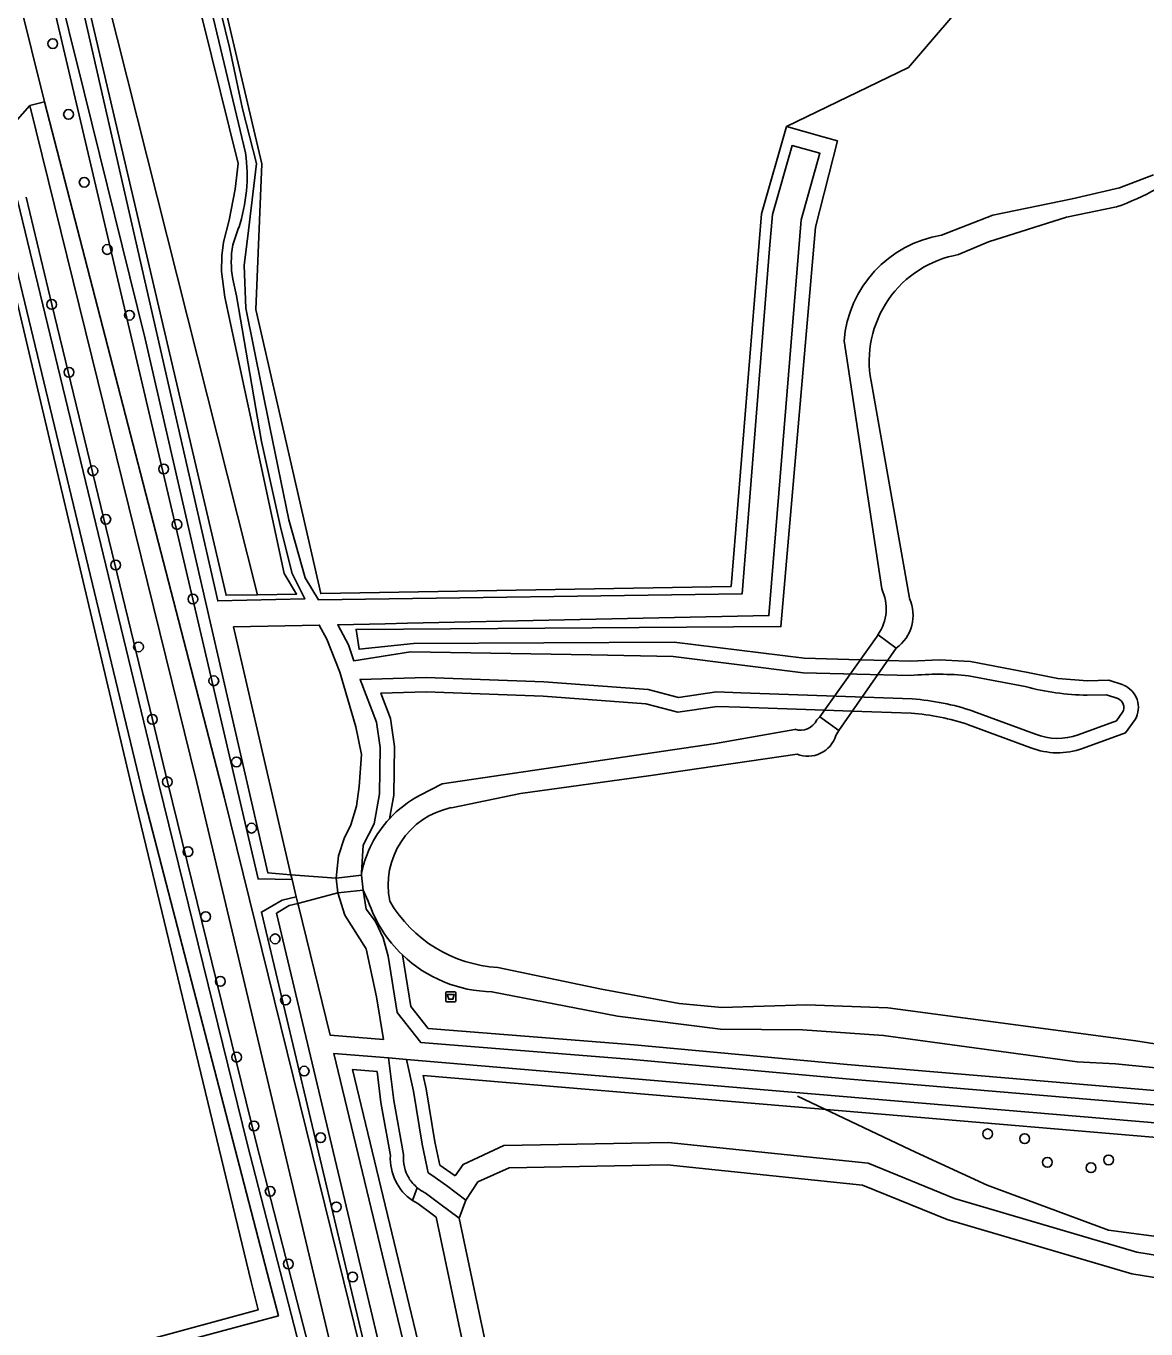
# Model space of a CAD drawing. Extents: x 162880 to 165536, y 384011 to 385179.
# Drawn here: x 163572.4 to 163684.7, y 384245.3 to 384375.9 of the extents above; entities that cross this region are included whole.
import ezdxf

# ---------------------------------------------------------------- set-up
doc = ezdxf.new("R2010")
doc.units = 0
for name, color, linetype in [('IMGEO_Afvalbak', 7, 'Continuous'), ('IMGEO_Boom', 7, 'Continuous'), ('IMGEO_Dek', 7, 'Continuous'), ('IMGEO_Erf', 7, 'Continuous'), ('IMGEO_Gemengd_bos', 7, 'Continuous'), ('IMGEO_Grasland_agrarisch', 7, 'Continuous'), ('IMGEO_Groenvoorziening', 7, 'Continuous'), ('IMGEO_Hek', 7, 'Continuous'), ('IMGEO_Loofbos', 7, 'Continuous'), ('IMGEO_Meer_plas_ven_vijver', 7, 'Continuous'), ('IMGEO_Oever', 7, 'Continuous'), ('IMGEO_Voetpad_halfverhard', 7, 'Continuous'), ('IMGEO_Voetpad_onverhard', 7, 'Continuous'), ('IMGEO_Voetpad_open', 7, 'Continuous'), ('IMGEO_Waterloop', 7, 'Continuous')]:
    doc.layers.add(name, color=color, linetype=linetype)

msp = doc.modelspace()

# ---------------------------------------------------------------- linework, layer by layer
at = {"layer": 'IMGEO_Afvalbak'}
for p, q in [((163614.48, 384278.2), (163614.48, 384278.99)), ((163614.48, 384278.99), (163614.48, 384278.2)), ((163614.58, 384279.09), (163615.37, 384279.09)), ((163615.37, 384279.09), (163614.58, 384279.09)), ((163615.47, 384278.99), (163615.47, 384278.2)), ((163615.47, 384278.2), (163615.47, 384278.99)), ((163615.37, 384278.1), (163614.58, 384278.1)), ((163614.58, 384278.1), (163615.37, 384278.1))]:
    msp.add_line(p, q, dxfattribs=at)
msp.add_lwpolyline([(163614.62, 384278.81), (163615.33, 384278.81), (163615.18, 384278.34), (163614.77, 384278.34), (163614.62, 384278.81)], dxfattribs=at)
for centre, start, end in [((163614.58, 384278.99), 90, 180), ((163614.58, 384278.99), 90, 180), ((163614.58, 384278.2), 180, 270), ((163614.58, 384278.2), 180, 270), ((163615.37, 384278.99), 0, 90), ((163615.37, 384278.99), 360, 90), ((163615.37, 384278.2), 270, 0), ((163615.37, 384278.2), 270, 0)]:
    msp.add_arc(centre, 0.1, start, end, dxfattribs=at)
at = {"layer": 'IMGEO_Boom'}
for centre in [(163575.06, 384374.15), (163576.64, 384367.05), (163578.21, 384360.25), (163580.52, 384353.51), (163574.95, 384348), (163582.75, 384346.92), (163576.68, 384341.2), (163579.08, 384331.32), (163586.17, 384331.51), (163580.38, 384326.46), (163587.51, 384325.94), (163581.36, 384321.87), (163589.11, 384318.46), (163583.66, 384313.67), (163591.21, 384310.27), (163585.05, 384306.4), (163593.48, 384302.14), (163586.55, 384300.14), (163594.99, 384295.5), (163588.63, 384293.14), (163590.4, 384286.63), (163597.36, 384284.4), (163591.86, 384280.14), (163598.4, 384278.26), (163593.49, 384272.54), (163600.27, 384271.14), (163595.24, 384265.63), (163668.81, 384264.85), (163601.93, 384264.46), (163672.52, 384264.37), (163674.81, 384262), (163680.94, 384262.24), (163679.17, 384261.45), (163596.86, 384259.09), (163603.49, 384257.53), (163598.68, 384251.81), (163605.13, 384250.51)]:
    msp.add_circle(centre, 0.489, dxfattribs=at)
at = {"layer": 'IMGEO_Dek'}
for points in [[(163659.65, 384313.55), (163657.82, 384314.89), (163652, 384306.67), (163653.89, 384305.28)], [(163606.02, 384290.78), (163603.48, 384290.5), (163603.65, 384289), (163606.18, 384289.28)]]:
    msp.add_lwpolyline(points, close=True, dxfattribs=at)
at = {"layer": 'IMGEO_Erf'}
msp.add_lwpolyline([(163420.51, 384217.03), (163421.95, 384217.37), (163422.39, 384217.47), (163426.49, 384201.32), (163500, 384221.2), (163595.65, 384247.2), (163594.94, 384250), (163582.79, 384300.44), (163572.69, 384343.12), (163569.03, 384358.6)], dxfattribs=at)
at = {"layer": 'IMGEO_Gemengd_bos'}
msp.add_lwpolyline([(163615.43, 384260.64), (163615.32, 384260.72), (163613.89, 384261.72), (163613.39, 384264.06), (163612.5, 384269.37), (163612.21, 384270.71), (163648.67, 384267.63), (163652.26, 384267.33), (163734.3, 384260.39), (163738.65, 384260.4), (163743.25, 384260.98), (163740.38, 384257.15), (163734.39, 384250.71), (163733.59, 384249.85), (163732.31, 384248.47), (163702.61, 384249.96), (163683.76, 384252.99), (163665.49, 384258.37), (163656.83, 384261.9), (163636.79, 384263.98), (163620.31, 384263.67), (163616.2, 384261.79), (163615.43, 384260.64)], dxfattribs=at)
at = {"layer": 'IMGEO_Grasland_agrarisch'}
msp.add_lwpolyline([(163591.95, 384379.46), (163596.04, 384362.1), (163595.42, 384347.5), (163601.94, 384319.01), (163643.09, 384319.74), (163646.12, 384357.08), (163648.63, 384365.85)], dxfattribs=at)
at = {"layer": 'IMGEO_Groenvoorziening'}
for points in [[(163599.06, 384290.34), (163595.65, 384290.41), (163589.11, 384318.46), (163574.33, 384381.38), (163574.34, 384382.28), (163574.76, 384383.51), (163575.23, 384383.75), (163576.22, 384383.99), (163576.99, 384383.76), (163577.37, 384383.37), (163578.58, 384378.17), (163592.44, 384318.84), (163595.6, 384318.9)], [(163610.74, 384225.11), (163604.89, 384249.66), (163595.99, 384287.08), (163598.08, 384288.27), (163599.47, 384288.6)], [(163608.93, 384262.68), (163607.96, 384267.98), (163607.59, 384271.1), (163605.13, 384271.31), (163610.18, 384250.34), (163616.19, 384225.37), (163616.57, 384222.66), (163618.07, 384215.6), (163613.84, 384214.74), (163612.35, 384220.74), (163611, 384224.03), (163610.74, 384225.11)], [(163779.43, 384271.18), (163766.57, 384256.55), (163761.05, 384251.64), (163752.29, 384243.83), (163743.67, 384237.25), (163741.86, 384236.43), (163737.13, 384232.79), (163670.88, 384217.58), (163646.71, 384212.76), (163636.58, 384211.75), (163624.89, 384215.8), (163621.99, 384222.08), (163617.65, 384236.89), (163613.52, 384256.49), (163613.1, 384256.81), (163611.67, 384257.86), (163611.14, 384258.17)]]:
    msp.add_lwpolyline(points, dxfattribs=at)
msp.add_arc((163614, 384262.38), 5.09, 176.6141, 235.7195, dxfattribs=at)
at = {"layer": 'IMGEO_Hek'}
for points in [[(163595.6, 384318.9), (163580.53, 384378.7)], [(163661.58, 384263.02), (163660.38, 384263.59), (163649.74, 384268.63)], [(163735.45, 384249.72), (163731.51, 384250), (163707.27, 384251.73), (163680.93, 384255.2), (163668.78, 384259.7), (163661.58, 384263.02)]]:
    msp.add_lwpolyline(points, dxfattribs=at)
at = {"layer": 'IMGEO_Loofbos'}
for points in [[(163595.6, 384318.9), (163580.53, 384378.7), (163564.48, 384442.71), (163570.32, 384444.49)], [(163595.6, 384318.9), (163599.51, 384318.97), (163598.25, 384321.03), (163592.32, 384348.74), (163591.99, 384351.3), (163592, 384352.86), (163592.17, 384354.25), (163592.74, 384356.46), (163593.36, 384359.55), (163593.66, 384362.14), (163590.08, 384376.56), (163588.8, 384381.41), (163587.18, 384383.07), (163586.46, 384383.8), (163584.58, 384385.81), (163572.73, 384433.13), (163570.32, 384444.49)], [(163667.73, 384379.79), (163660.89, 384371.74), (163648.63, 384365.85)], [(163648.63, 384365.85), (163652.43, 384364.76), (163653.74, 384364.39), (163651.55, 384355.76), (163648.08, 384315.7), (163605.48, 384315.42), (163605.77, 384313.44), (163611.25, 384314.02), (163637.37, 384314.15), (163650.42, 384312.53), (163656.04, 384312.38), (163658.78, 384312.31), (163661.07, 384312.25), (163664, 384312.38), (163667.09, 384312.21), (163672.86, 384311.11), (163675.86, 384310.51), (163678.83, 384310.27), (163680.96, 384310.32), (163682.42, 384309.85)], [(163572.38, 384358.74), (163574.95, 384348), (163585.05, 384306.4), (163586.55, 384300.14), (163595.47, 384263.98), (163599.01, 384250.23), (163605.8, 384223.9)], [(163661.13, 384307.01), (163655.24, 384307.22), (163652.45, 384307.32), (163644.01, 384307.62), (163641.7, 384307.7), (163637.74, 384307.11), (163634.52, 384307.96), (163624.24, 384308.73), (163612.51, 384309.16), (163607.96, 384309.02), (163608.93, 384306.48), (163609.33, 384303.68), (163609.27, 384298.79), (163608.82, 384296.44)], [(163673.13, 384303.56), (163666.9, 384305.86)], [(163683.61, 384306.39), (163682.65, 384305.06), (163678.34, 384303.47)], [(163610.12, 384282.8), (163610.97, 384277.63), (163612.71, 384275.41), (163633.35, 384273.76), (163654.74, 384271.81), (163734.57, 384265.07), (163744.38, 384266.26)]]:
    msp.add_lwpolyline(points, dxfattribs=at)
for centre, radius, start, end in [((163681.49, 384307.59), 2.44, 330.6555, 67.4837), ((163659.41, 384283.33), 23.75, 71.5959, 85.8376), ((163675.85, 384310.58), 7.53, 248.8264, 289.2819)]:
    msp.add_arc(centre, radius, start, end, dxfattribs=at)
at = {"layer": 'IMGEO_Meer_plas_ven_vijver'}
for points in [[(163732.22, 384246.25), (163702.37, 384247.75), (163683.27, 384250.82), (163664.75, 384256.27), (163656.28, 384259.72), (163636.69, 384261.75), (163620.82, 384261.46), (163617.7, 384260.03), (163616.49, 384258.21)], [(163615.81, 384256.4), (163619.81, 384237.43), (163624.08, 384222.87), (163626.52, 384217.6), (163636.85, 384214.01), (163646.38, 384214.96), (163670.41, 384219.76), (163736.16, 384234.85), (163740.71, 384238.35), (163742.58, 384239.2), (163744.22, 384240.31), (163751.14, 384246.47)]]:
    msp.add_lwpolyline(points, dxfattribs=at)
at = {"layer": 'IMGEO_Oever'}
msp.add_lwpolyline([(163611.61, 384259.45), (163611.14, 384258.17)], dxfattribs=at)
at = {"layer": 'IMGEO_Voetpad_halfverhard'}
for points in [[(163664.19, 384354.95), (163669.34, 384356.95), (163677.28, 384358.6), (163682.04, 384359.69), (163685.45, 384360.98)], [(163681.75, 384357.77), (163676.72, 384356.74), (163668.91, 384354.29), (163665.9, 384353)], [(163658.19, 384319.48), (163654.41, 384344.35)], [(163657.13, 384340.3), (163660.97, 384318.54)], [(163659.65, 384313.55), (163657.82, 384314.89)], [(163653.59, 384304.78), (163653.89, 384305.28), (163652, 384306.67), (163651.7, 384306.35)], [(163649.47, 384305.4), (163641.51, 384304), (163614.1, 384299.94), (163611.89, 384298.8)], [(163615.03, 384297.55), (163621.98, 384298.96), (163635.04, 384300.77), (163649.71, 384302.91)], [(163606.03, 384291.02), (163606.02, 384290.78), (163606.18, 384289.28)], [(163606.18, 384289.28), (163606.7, 384288.19)], [(163747.72, 384288.96), (163740.13, 384285.93), (163726.14, 384281.33), (163725.44, 384281.09), (163714.66, 384277.42), (163693.38, 384273.44), (163688.55, 384273.4), (163683.68, 384274.19), (163658.79, 384277.48), (163650.66, 384277.8), (163642.15, 384277.51), (163637.88, 384277.93), (163630.09, 384279.34), (163619.68, 384281.53)], [(163619.1, 384279.1), (163631.7, 384276.66), (163642.03, 384275.36), (163650.25, 384275.29), (163658.37, 384274.7), (163677.8, 384272.06), (163681.63, 384271.87), (163688.73, 384271.16), (163693.52, 384271.05), (163700.14, 384271.88), (163715.15, 384274.94), (163726.18, 384278.35), (163727.28, 384278.81), (163737.82, 384282.71), (163742.98, 384284.23)]]:
    msp.add_lwpolyline(points, dxfattribs=at)
for centre, radius, start, end in [((163673.1, 384382.23), 25.94, 289.4807, 327.8955), ((163666.08, 384343.39), 11.71, 99.3144, 175.3347), ((163667.78, 384342.32), 10.84, 99.9656, 190.7418), ((163654.06, 384317.51), 4.58, 325.1221, 25.5507), ((163657.32, 384316.83), 4.02, 305.3205, 25.0328), ((163650.04, 384307.16), 1.84, 252.0168, 333.9011), ((163650.79, 384305.63), 2.92, 248.1753, 343.2419), ((163617.19, 384288.72), 11.38, 117.7475, 137.3301), ((163617.21, 384288.69), 11.42, 137.2733, 168.209), ((163616.64, 384289.77), 7.95, 101.7048, 191.6452), ((163619.33, 384292.42), 13.32, 198.5127, 226.266), ((163620.48, 384294.98), 13.47, 210.3757, 266.5897), ((163619.34, 384292.42), 13.33, 226.2419, 269.0055)]:
    msp.add_arc(centre, radius, start, end, dxfattribs=at)
at = {"layer": 'IMGEO_Voetpad_onverhard'}
for points in [[(163574.23, 384368.32), (163592.24, 384298.65), (163604.24, 384250), (163610.4, 384225.03)], [(163607.51, 384224.32), (163601.4, 384250), (163589.49, 384300.08), (163572.76, 384367.96)]]:
    msp.add_lwpolyline(points, dxfattribs=at)
at = {"layer": 'IMGEO_Voetpad_open'}
for points in [[(163556.87, 384446.42), (163555.55, 384443.43), (163556.02, 384441.54), (163574.23, 384368.32)], [(163572.76, 384367.96), (163574.23, 384368.32)], [(163568.07, 384362.66), (163572.76, 384367.96)], [(163659.65, 384313.55), (163657.82, 384314.89), (163652, 384306.67), (163653.89, 384305.28), (163659.65, 384313.55)], [(163598.94, 384290.83), (163599.06, 384290.34)], [(163603.48, 384290.5), (163598.94, 384290.83)], [(163599.47, 384288.6), (163599.06, 384290.34)], [(163606.02, 384290.78), (163603.48, 384290.5), (163603.65, 384289), (163606.18, 384289.28), (163606.02, 384290.78)], [(163603.48, 384290.5), (163603.65, 384289)], [(163599.47, 384288.6), (163599.63, 384287.93)], [(163603.65, 384289), (163599.63, 384287.93)]]:
    msp.add_lwpolyline(points, dxfattribs=at)
at = {"layer": 'IMGEO_Waterloop'}
for points in [[(163570.96, 384444.68), (163584.85, 384386.42), (163586.73, 384384.03), (163587.39, 384383.24), (163589.14, 384381.6), (163590.01, 384380.42), (163590.27, 384380.1), (163590.43, 384379.74), (163594.38, 384363.19)], [(163575.62, 384382.98), (163575.35, 384382.72), (163575.17, 384382.21), (163575.17, 384381.53), (163578.2, 384369.28), (163584.32, 384344.56), (163596.61, 384291.03), (163598.94, 384290.83)], [(163593.11, 384350.53), (163593.47, 384348.86), (163595.98, 384334.25), (163597.94, 384325.54), (163599.06, 384321.04), (163600.35, 384318.5), (163591.61, 384318.27), (163576.97, 384382.48)], [(163661.08, 384310.8), (163650.31, 384311.08), (163637.27, 384312.71), (163629.04, 384312.86), (163610.95, 384313.18), (163605.26, 384312.27), (163604.72, 384313.88), (163603.63, 384315.89), (163608.39, 384315.99), (163610.62, 384316.04), (163646.88, 384316.8), (163650.12, 384356.49), (163651.99, 384363.16), (163649.21, 384363.93), (163647.23, 384357.02), (163646.95, 384353.57), (163644.18, 384318.98), (163601.7, 384318.4), (163600.36, 384320.6), (163598.73, 384326.4), (163596.84, 384335.69), (163594.42, 384347.61), (163594.25, 384351.92), (163594.68, 384355.41), (163595.48, 384362.13), (163594.08, 384367.62), (163592.77, 384373.77), (163591.1, 384380.6)], [(163288.71, 384184.65), (163289.48, 384185.21), (163289.97, 384185.57), (163290.95, 384185.9), (163344.2, 384198.56), (163407.2, 384213.54), (163420.64, 384216.38), (163421.98, 384216.66), (163425.84, 384201.18), (163426.01, 384200.47), (163499.99, 384220.39), (163597.69, 384246.6), (163596.81, 384250), (163584.11, 384298.84), (163569.93, 384357.87)], [(163571.52, 384358.44), (163585.68, 384299.9), (163594.58, 384263.76), (163598.13, 384250), (163604.91, 384223.69)], [(163593.7, 384355.68), (163593.11, 384353.98)], [(163598.94, 384290.83), (163593.17, 384315.67), (163601.78, 384315.85), (163602.56, 384314.43), (163603.84, 384311.14), (163605.44, 384305.64), (163606.02, 384302.89), (163605.8, 384299.67), (163605.52, 384297.69), (163604.96, 384295.82), (163604.29, 384294.45), (163603.72, 384292.73), (163603.48, 384290.5)], [(163606.03, 384291.02), (163606.19, 384293.8), (163607.28, 384295.93), (163607.82, 384298.93), (163607.88, 384303.59), (163607.52, 384306.11), (163605.88, 384310.41), (163612.51, 384310.61), (163624.32, 384310.18), (163634.76, 384309.39), (163637.82, 384308.59), (163641.62, 384309.15), (163644.06, 384309.06), (163661.25, 384308.46)], [(163672.58, 384309.69), (163666.91, 384310.77)], [(163681.86, 384308.5), (163680.75, 384308.86), (163678.79, 384308.82)], [(163667.34, 384307.24), (163673.6, 384304.93)], [(163677.89, 384304.85), (163681.74, 384306.27), (163682.35, 384307.12)], [(163599.63, 384287.93), (163599.69, 384287.72), (163602.88, 384274.74), (163608.21, 384274.31), (163607.53, 384278.6), (163606.49, 384283.4), (163604.34, 384286.79), (163603.65, 384289)], [(163606.18, 384289.28), (163606.5, 384287.39), (163607.44, 384286.15), (163608.2, 384284.49), (163608.69, 384282.66), (163609.6, 384277.03), (163611.96, 384274.01), (163633.23, 384272.32), (163654.61, 384270.37), (163734.59, 384263.61), (163744.68, 384264.84)], [(163599.63, 384287.93), (163598.78, 384287.73), (163597.5, 384286.97), (163606.3, 384250), (163612.15, 384225.45), (163612.39, 384224.48), (163613.73, 384221.19), (163614.91, 384216.43), (163616.35, 384216.73), (163615.14, 384222.41), (163614.77, 384225.1), (163608.77, 384250), (163603.25, 384272.92), (163608.74, 384272.46)], [(163608.74, 384272.46), (163609.25, 384268.18), (163610.23, 384262.78)], [(163608.74, 384272.46), (163610.52, 384272.31)], [(163734.36, 384261.84), (163648.79, 384269.07), (163610.52, 384272.31)], [(163610.52, 384272.31), (163611.22, 384269.12), (163612.11, 384263.82), (163612.24, 384263.18), (163612.62, 384261.42), (163612.72, 384260.95), (163613.08, 384260.7), (163614.55, 384259.67), (163616.49, 384258.21)], [(163615.81, 384256.4), (163613.88, 384257.85), (163612.39, 384258.95)], [(163616.49, 384258.21), (163615.81, 384256.4)]]:
    msp.add_lwpolyline(points, dxfattribs=at)
for centre, radius, start, end in [((163578.07, 384360.89), 16.48, 341.5507, 8.0109), ((163603.3, 384352.26), 10.34, 170.4476, 189.652), ((163663.86, 384281.66), 29.27, 84.0196, 95.4497), ((163679.48, 384336.47), 27.66, 255.5615, 268.5764), ((163659.44, 384283.48), 25.04, 71.5943, 85.8365), ((163681.49, 384307.59), 0.984, 331.1734, 67.672), ((163675.85, 384310.49), 6, 248.0207, 289.9223), ((163614.03, 384262.41), 3.81, 174.3072, 211.982), ((163614.23, 384262.57), 4.07, 212.4859, 230.1021), ((163614.17, 384262.54), 4.01, 230.4272, 243.6086)]:
    msp.add_arc(centre, radius, start, end, dxfattribs=at)

doc.saveas('drawing.dxf')
